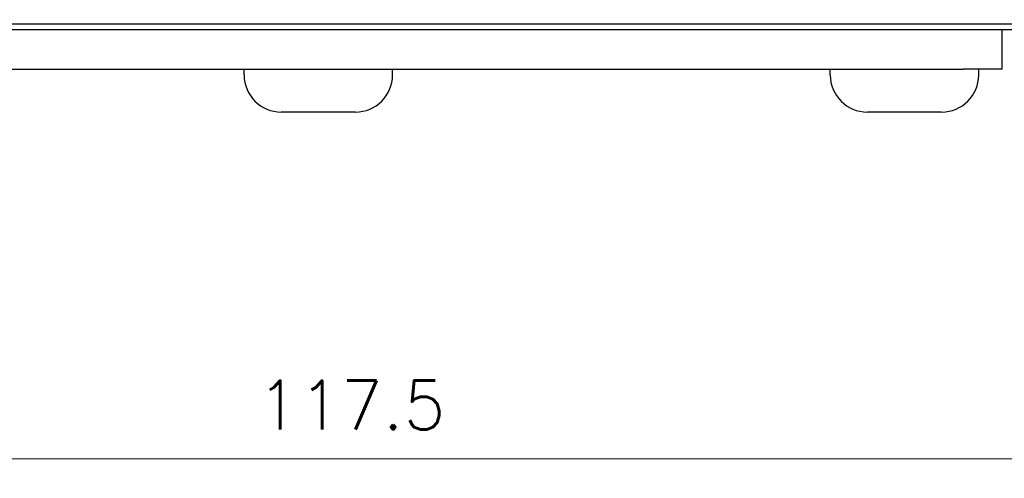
# Model space of a CAD drawing. Header units: millimetres. Extents: x 399 to 6076, y -1991 to 1602.
# Tile 274 of 324: x 5846 to 5897, y -276 to -252. Entities that reach past the tile are written whole.
import ezdxf

# ---------------------------------------------------------------- set-up
doc = ezdxf.new("R2010")
doc.units = ezdxf.units.MM
doc.layers.add('AM_5', color=3, linetype='Continuous', lineweight=25)
doc.layers.add('可見 (ISO)', color=7, linetype='Continuous', lineweight=25)
doc.styles.add('尺寸標註', font='romans.shx', dxfattribs={"bigfont": 'CHINESET.SHX'})
doc.dimstyles.new('CNS1$0', dxfattribs={"dimtxt": 2.5, "dimasz": 2.5, "dimexe": 1, "dimexo": 1, "dimgap": 1.5, "dimtad": 1, "dimtoh": 1, "dimdec": 1, "dimdsep": 46, "dimtxsty": '尺寸標註', "dimcen": 0, "dimclrd": 2, "dimclre": 2, "dimclrt": 1, "dimadec": 0, "dimazin": 2, "dimtp": 0.1, "dimtm": 0.1, "dimtfac": 0.71, "dimtdec": 1, "dimtmove": 0, "dimatfit": 0, "dimfxl": 0, "dimlwd": 13, "dimlwe": 13, "dimarcsym": 0})

# ---------------------------------------------------------------- blocks, each defined once
blk = doc.blocks.new('*D458')
at = {"layer": 'AM_5', "color": 2, "lineweight": 13}
for p, q in [((5921.977, -238.083), (5921.977, -275.527)), ((5804.457, -255.583), (5804.457, -275.527)), ((5919.477, -274.527), (5806.957, -274.527))]:
    blk.add_line(p, q, dxfattribs=at)
at = {"layer": 'AM_5', "color": 2}
for points in [[(5806.957, -274.11), (5806.957, -274.944), (5804.457, -274.527)], [(5919.477, -274.11), (5919.477, -274.944), (5921.977, -274.527)]]:
    blk.add_solid(points, dxfattribs=at)
at = {"layer": 'Defpoints', "color": 0}
for p in [(5921.977, -237.083), (5804.457, -254.583), (5804.457, -274.527)]:
    blk.add_point(p, dxfattribs=at)
at = {"layer": 'AM_5', "color": 1, "insert": (5863.217, -271.777), "char_height": 2.5, "attachment_point": 5, "style": '尺寸標註'}
blk.add_mtext('117.5', dxfattribs=at)

msp = doc.modelspace()

# ---------------------------------------------------------------- linework, layer by layer
at = {"layer": '可見 (ISO)'}
for p, q in [((5908.027, -252.283), (5844.027, -252.283)), ((5912.027, -252.583), (5840.027, -252.583)), ((5896.527, -254.583), (5896.527, -252.583)), ((5823.457, -254.583), (5894.527, -254.583)), ((5857.727, -254.883), (5857.727, -254.583)), ((5865.327, -254.883), (5865.327, -254.583)), ((5887.727, -254.883), (5887.727, -254.583)), ((5896.527, -254.583), (5894.527, -254.583)), ((5895.327, -254.883), (5895.327, -254.583)), ((5863.427, -256.783), (5859.627, -256.783)), ((5893.427, -256.783), (5889.627, -256.783))]:
    msp.add_line(p, q, dxfattribs=at)
for centre, start, end in [((5859.627, -254.883), 180, 270), ((5863.427, -254.883), 270, 0), ((5889.627, -254.883), 180, 270), ((5893.427, -254.883), 270, 0)]:
    msp.add_arc(centre, 1.9, start, end, dxfattribs=at)

# ---------------------------------------------------------------- dimensions: what is measured, and where the dimension line sits
at = {"layer": 'AM_5'}
dim = msp.add_linear_dim(base=(5804.457, -274.527), p1=(5921.977, -237.083), p2=(5804.457, -254.583), dimstyle='CNS1$0', override={"dimfxl": 4, "dimarcsym": 1}, dxfattribs=at)
dim.commit()
dim.dimension.update_dxf_attribs({"geometry": '*D458', "text_midpoint": (5863.217, -271.777)})

doc.saveas('drawing.dxf')
